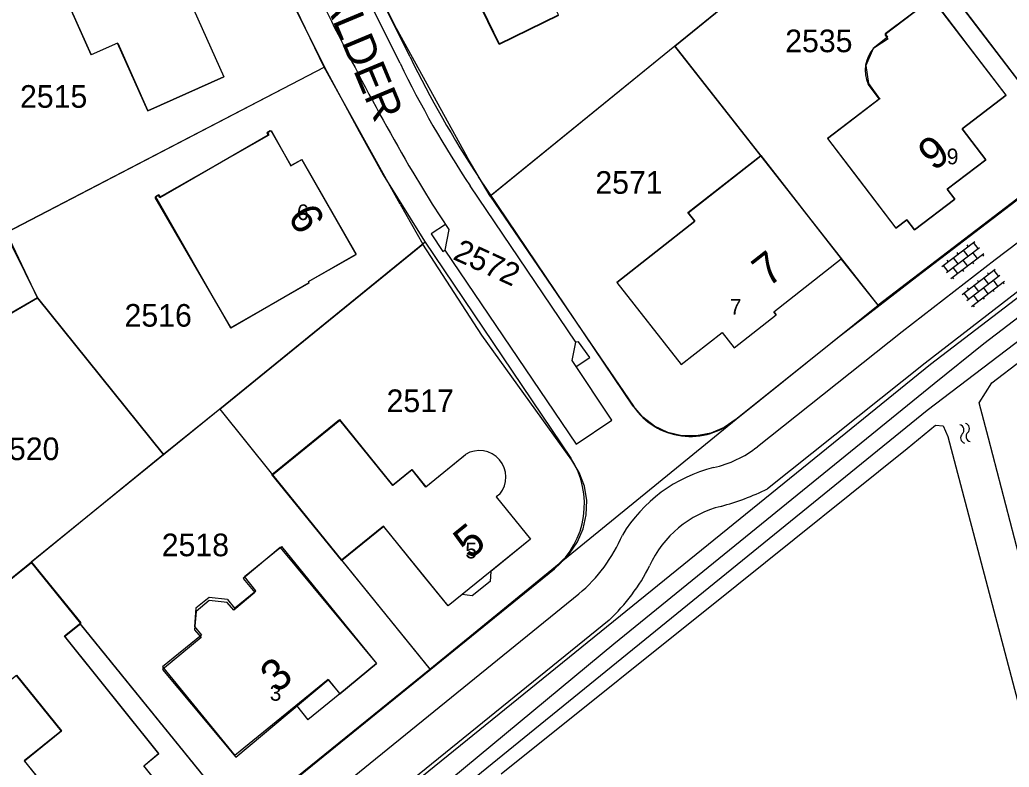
# Model space of a CAD drawing. Extents: x 148816 to 151297, y 399515 to 402500.
# Drawn here: x 150703.1 to 150781.9, y 401337.1 to 401396.6 of the extents above; entities that cross this region are included whole.
import ezdxf

# ---------------------------------------------------------------- set-up
doc = ezdxf.new("R2010")
doc.units = 0
for name, color, linetype in [('B01 Hoofdgebouw  [T] Norm', 7, 'Continuous'), ('B01 Hoofdgebouw secundair [T] Gem', 7, 'Continuous'), ('B01 hoofgebouw', 7, 'Continuous'), ('G01 perceelsgrens', 7, 'Continuous'), ('S02 Open verharding  Norm', 7, 'Continuous'), ('S05 Water  Norm', 7, 'Continuous'), ('T03 Hek raster  [T] Norm', 7, 'Continuous'), ('T04 Haag heg  [D] Gem', 7, 'Continuous'), ('T09 Insteek water  [T] Norm', 7, 'Continuous'), ('V00 Kant verharding algemeen  [T] Norm', 7, 'Continuous'), ('V00 Kant verharding algemeen secundair  [D] Norm', 7, 'Continuous'), ('Z01 perceelnummer', 7, 'Continuous'), ('Z02 huisnummer', 7, 'Continuous'), ('Z02 Huisnummer  [Tekst] Norm', 7, 'Continuous'), ('Z06 straatnaam', 7, 'Continuous')]:
    doc.layers.add(name, color=color, linetype=linetype)

msp = doc.modelspace()

# ---------------------------------------------------------------- linework, layer by layer
at = {"layer": 'B01 Hoofdgebouw  [T] Norm'}
for p, q in [((150706.12, 401399.808), (150708.811, 401393.78)), ((150741.271, 401394.595), (150739.473, 401398.274)), ((150775.726, 401398.257), (150771.983, 401395.403)), ((150781.627, 401390.561), (150775.726, 401398.257)), ((150716.951, 401397.403), (150719.356, 401392.015)), ((150745.992, 401396.894), (150741.271, 401394.595)), ((150772.205, 401395.075), (150771.983, 401395.403)), ((150710.902, 401394.713), (150708.811, 401393.78)), ((150710.922, 401394.712), (150713.327, 401389.324)), ((150771.099, 401394.326), (150772.216, 401395.082)), ((150713.327, 401389.324), (150719.356, 401392.015)), ((150771.522, 401390.282), (150770.639, 401391.436)), ((150767.394, 401387.122), (150771.584, 401390.329)), ((150781.627, 401390.561), (150778.118, 401387.89)), ((150723.061, 401387.718), (150722.792, 401387.563)), ((150722.792, 401387.563), (150722.897, 401387.381)), ((150723.121, 401387.743), (150724.709, 401384.95)), ((150778.118, 401387.89), (150779.996, 401385.423)), ((150722.897, 401387.381), (150714.261, 401382.399)), ((150767.394, 401387.122), (150772.836, 401379.972)), ((150724.709, 401384.95), (150725.584, 401385.451)), ((150729.903, 401377.897), (150725.584, 401385.451)), ((150756.307, 401381.21), (150762.085, 401385.736)), ((150762.085, 401385.736), (150768.501, 401377.545)), ((150779.996, 401385.423), (150776.925, 401383.085)), ((150776.925, 401383.085), (150777.525, 401382.297)), ((150714.156, 401382.581), (150713.888, 401382.426)), ((150713.888, 401382.426), (150719.915, 401372.015)), ((150714.261, 401382.399), (150714.156, 401382.581)), ((150777.525, 401382.297), (150774.311, 401379.85)), ((150756.307, 401381.21), (150756.839, 401380.528)), ((150756.839, 401380.528), (150750.647, 401375.669)), ((150773.711, 401380.638), (150772.836, 401379.972)), ((150774.311, 401379.85), (150773.711, 401380.638)), ((150726.108, 401375.727), (150729.903, 401377.897)), ((150763.12, 401373.33), (150768.501, 401377.545)), ((150726.163, 401375.632), (150726.108, 401375.727)), ((150750.647, 401375.669), (150755.748, 401369.126)), ((150726.163, 401375.632), (150719.915, 401372.015)), ((150763.12, 401373.33), (150763.318, 401373.077)), ((150759.976, 401370.459), (150763.318, 401373.077)), ((150755.748, 401369.126), (150759.021, 401371.676)), ((150759.021, 401371.676), (150759.976, 401370.459)), ((150721.004, 401352.267), (150723.953, 401354.663)), ((150723.953, 401354.663), (150731.519, 401345.349)), ((150697.667, 401348.223), (150704.061, 401353.392)), ((150707.99, 401348.532), (150704.061, 401353.392)), ((150721.925, 401351.134), (150721.004, 401352.267)), ((150718.187, 401350.604), (150717.14, 401349.745)), ((150719.657, 401350.437), (150718.187, 401350.604)), ((150720.218, 401349.746), (150721.925, 401351.134)), ((150717.14, 401349.745), (150717.026, 401348.279)), ((150719.657, 401350.437), (150720.218, 401349.746)), ((150706.692, 401347.482), (150707.99, 401348.532)), ((150717.026, 401348.279), (150717.587, 401347.588)), ((150706.692, 401347.482), (150714.177, 401338.149)), ((150717.587, 401347.588), (150714.498, 401345.078)), ((150714.498, 401345.078), (150720.236, 401338.015)), ((150731.519, 401345.349), (150728.594, 401342.942)), ((150706.457, 401339.956), (150702.873, 401344.4)), ((150727.676, 401344.059), (150720.236, 401338.015)), ((150727.676, 401344.059), (150728.572, 401342.955)), ((150706.457, 401339.956), (150703.514, 401337.575)), ((150714.177, 401338.149), (150712.988, 401337.186)), ((150703.514, 401337.575), (150705.687, 401334.87)), ((150712.988, 401337.186), (150715.676, 401333.868))]:
    msp.add_line(p, q, dxfattribs=at)
msp.add_lwpolyline([(150741.32, 401358.827), (150741.048, 401358.607), (150743.773, 401355.243), (150740.615, 401352.674), (150740.552, 401351.866), (150739.127, 401350.719), (150738.323, 401350.821), (150737.212, 401349.919), (150732.058, 401356.271), (150728.727, 401353.568), (150723.195, 401360.386), (150728.569, 401364.746), (150732.797, 401359.535), (150734.327, 401360.776), (150735.436, 401359.409), (150738.604, 401361.979)], dxfattribs=at)
for centre, radius, start, end in [((150773.044, 401392.535), 2.644, 137.35374, 204.55851), ((150739.704, 401360.181), 2.108, 320.04956, 121.45176)]:
    msp.add_arc(centre, radius, start, end, dxfattribs=at)
at = {"layer": 'B01 Hoofdgebouw secundair [T] Gem'}
for p in [(150728.594, 401342.942), (150725.136, 401341.995)]:
    msp.add_line(p, (150726.048, 401340.872), dxfattribs=at)
at = {"layer": 'B01 hoofgebouw'}
for points in [[(150739.493, 401398.328), (150741.279, 401394.662), (150745.994, 401396.959), (150745.658, 401397.65), (150750.13, 401399.829), (150746.335, 401407.618), (150747.501, 401408.185), (150745.802, 401411.672)], [(150706.12, 401399.808), (150715.85, 401404.148), (150716.569, 401403.879), (150719.042, 401398.336), (150716.951, 401397.403), (150719.356, 401392.015), (150713.327, 401389.324)], [(150708.818, 401393.775), (150706.12, 401399.808)], [(150778.585, 401394.528), (150775.743, 401398.297), (150771.986, 401395.44), (150772.18, 401395.185), (150771.03, 401394.285), (150770.447, 401392.937), (150770.67, 401391.487), (150771.532, 401390.275), (150767.394, 401387.127), (150769.808, 401383.95)], [(150713.323, 401389.317), (150710.911, 401394.711), (150708.818, 401393.775)], [(150769.808, 401383.95), (150772.836, 401379.972), (150773.711, 401380.638), (150774.311, 401379.85), (150777.525, 401382.297), (150776.925, 401383.085), (150779.996, 401385.423), (150778.118, 401387.89), (150781.627, 401390.561), (150778.585, 401394.528)], [(150713.933, 401382.507), (150714.194, 401382.656), (150714.298, 401382.473), (150722.964, 401387.415), (150722.855, 401387.606), (150723.116, 401387.755), (150724.707, 401384.964), (150725.576, 401385.46)], [(150725.576, 401385.46), (150729.894, 401377.908)], [(150750.647, 401375.669), (150756.833, 401380.529), (150756.28, 401381.236), (150762.089, 401385.778)], [(150762.089, 401385.778), (150768.501, 401377.545)], [(150713.933, 401382.507), (150719.884, 401372.065)], [(150719.884, 401372.065), (150726.154, 401375.645), (150726.099, 401375.741), (150729.894, 401377.908)], [(150750.647, 401375.669), (150755.748, 401369.126), (150759.021, 401371.676), (150759.976, 401370.459), (150763.318, 401373.077), (150763.12, 401373.33), (150768.501, 401377.545)], [(150723.24, 401360.36), (150728.598, 401364.711)], [(150738.443, 401361.811), (150735.451, 401359.386), (150734.349, 401360.746), (150732.818, 401359.505), (150728.598, 401364.711)], [(150738.425, 401361.834), (150738.604, 401361.979)], [(150735.208, 401352.388), (150732.093, 401356.24), (150728.762, 401353.542), (150723.24, 401360.36)], [(150741.32, 401358.827), (150741.048, 401358.607), (150743.773, 401355.243), (150737.212, 401349.919), (150735.208, 401352.388)], [(150723.861, 401354.573), (150720.913, 401352.11), (150721.841, 401351), (150720.156, 401349.593)], [(150723.861, 401354.573), (150731.517, 401345.343)], [(150704.051, 401353.416), (150697.661, 401348.231), (150701.577, 401343.378), (150702.863, 401344.415), (150706.447, 401339.975), (150703.487, 401337.585), (150705.669, 401334.882), (150702.319, 401332.178), (150705.4, 401328.36), (150704.613, 401327.725), (150707.191, 401324.531), (150710.385, 401327.109), (150709.75, 401327.896), (150713.56, 401330.971)], [(150704.051, 401353.416), (150707.982, 401348.582)], [(150720.156, 401349.593), (150719.643, 401350.207), (150718.195, 401350.346), (150717.167, 401349.487), (150717.04, 401348.032), (150717.553, 401347.418)], [(150715.678, 401333.863), (150712.995, 401337.211), (150714.192, 401338.17), (150706.683, 401347.542), (150707.982, 401348.582)], [(150717.553, 401347.418), (150714.498, 401344.866), (150720.319, 401337.899), (150727.669, 401344.04), (150728.59, 401342.937)], [(150728.59, 401342.937), (150731.517, 401345.343)]]:
    msp.add_lwpolyline(points, dxfattribs=at)
msp.add_arc((150739.704, 401360.181), 2.108, 320.04238, 121.45893, dxfattribs=at)
at = {"layer": 'G01 perceelsgrens'}
for points in [[(150893.54, 401443.686), (150863.304, 401427.53), (150842.233, 401416.363), (150775.342, 401365.485), (150708.639, 401311.3)], [(150771.61, 401406.139), (150787.074, 401385.815)], [(150727.346, 401392.783), (150722.127, 401403.637)], [(150733.041, 401395.959), (150729.302, 401403.57)], [(150755.265, 401394.467), (150763.418, 401401.113)], [(150733.041, 401395.959), (150738.725, 401385.626)], [(150755.265, 401394.467), (150740.556, 401382.531)], [(150771.429, 401373.865), (150755.265, 401394.467)], [(150702.067, 401379.646), (150727.346, 401392.783)], [(150733.385, 401381.89), (150727.346, 401392.783)], [(150740.556, 401382.531), (150738.725, 401385.626)], [(150787.074, 401385.815), (150771.429, 401373.865)], [(150740.556, 401382.531), (150751.958, 401365.819)], [(150733.385, 401381.89), (150735.191, 401378.718)], [(150704.53, 401374.435), (150702.067, 401379.646)], [(150719.036, 401365.588), (150735.191, 401378.718)], [(150739.899, 401371.47), (150735.191, 401378.718)], [(150704.53, 401374.435), (150680.349, 401360.463)], [(150714.576, 401361.968), (150704.53, 401374.435)], [(150760.125, 401364.786), (150771.429, 401373.865)], [(150747.052, 401361.523), (150739.899, 401371.47)], [(150719.036, 401365.588), (150714.576, 401361.968)], [(150719.036, 401365.588), (150723.24, 401360.36), (150728.762, 401353.542), (150735.746, 401344.9)], [(150753.634, 401364.232), (150752.711, 401364.936), (150751.958, 401365.819)], [(150746.058, 401353.294), (150760.125, 401364.786)], [(150760.125, 401364.786), (150759.176, 401364.119), (150758.109, 401363.667)], [(150755.813, 401363.471), (150754.683, 401363.736), (150753.634, 401364.232)], [(150758.109, 401363.667), (150756.971, 401363.447), (150755.813, 401363.471)], [(150714.576, 401361.968), (150704.051, 401353.416)], [(150748.056, 401359.46), (150747.653, 401360.54), (150747.052, 401361.523)], [(150748.209, 401357.171), (150748.243, 401358.322), (150748.056, 401359.46)], [(150747.506, 401355.025), (150747.959, 401356.064), (150748.209, 401357.171)], [(150746.058, 401353.294), (150746.864, 401354.09), (150747.506, 401355.025)], [(150704.051, 401353.416), (150690.649, 401342.542)], [(150704.051, 401353.416), (150707.982, 401348.582), (150707.904, 401348.52), (150720.715, 401332.718)], [(150735.746, 401344.9), (150746.058, 401353.294)], [(150720.715, 401332.718), (150735.746, 401344.9)]]:
    msp.add_lwpolyline(points, dxfattribs=at)
at = {"layer": 'S02 Open verharding  Norm'}
for p, q in [((150776.495, 401376.926), (150779.121, 401378.924)), ((150779.002, 401378.833), (150779.365, 401378.356)), ((150776.858, 401376.448), (150779.484, 401378.447)), ((150777.808, 401377.925), (150777.717, 401378.044)), ((150778.206, 401378.228), (150778.569, 401377.75)), ((150778.604, 401378.53), (150778.513, 401378.65)), ((150779.331, 401377.575), (150778.967, 401378.053)), ((150777.012, 401377.319), (150776.921, 401377.439)), ((150777.222, 401375.971), (150779.848, 401377.969)), ((150777.41, 401377.622), (150777.773, 401377.145)), ((150778.171, 401377.447), (150778.535, 401376.97)), ((150778.933, 401377.273), (150779.023, 401377.153)), ((150779.728, 401377.878), (150779.819, 401377.759)), ((150776.614, 401377.017), (150776.978, 401376.539)), ((150777.376, 401376.842), (150777.739, 401376.364)), ((150778.126, 401374.713), (150780.752, 401376.711)), ((150778.137, 401376.667), (150778.228, 401376.548)), ((150780.632, 401376.62), (150780.996, 401376.143)), ((150777.341, 401376.062), (150777.432, 401375.942)), ((150778.489, 401374.235), (150781.115, 401376.234)), ((150778.852, 401373.758), (150781.478, 401375.756)), ((150779.439, 401375.712), (150779.348, 401375.831)), ((150779.837, 401376.015), (150780.2, 401375.537)), ((150780.234, 401376.317), (150780.144, 401376.437)), ((150780.961, 401375.362), (150780.598, 401375.84)), ((150781.359, 401375.665), (150781.45, 401375.546)), ((150778.643, 401375.106), (150778.552, 401375.226)), ((150779.041, 401375.409), (150779.404, 401374.932)), ((150779.802, 401375.234), (150780.165, 401374.757)), ((150780.563, 401375.06), (150780.654, 401374.94)), ((150778.245, 401374.804), (150778.608, 401374.326)), ((150779.006, 401374.629), (150779.37, 401374.151)), ((150779.767, 401374.454), (150779.858, 401374.335)), ((150778.972, 401373.849), (150779.062, 401373.729))]:
    msp.add_line(p, q, dxfattribs=at)
at = {"layer": 'S05 Water  Norm'}
for centre, start, end in [((150777.837, 401363.927), 312.50877, 76.36379), ((150778.273, 401364.039), 312.50877, 76.36379), ((150778.412, 401363.3), 132.50877, 256.36379), ((150778.847, 401363.413), 132.50877, 256.36379)]:
    msp.add_arc(centre, 0.425, start, end, dxfattribs=at)
at = {"layer": 'T03 Hek raster  [T] Norm'}
msp.add_line((150763.963, 401359.7), (150750.361, 401348.691), dxfattribs=at)
for points in [[(150811.442, 401396.544), (150775.588, 401369.148), (150763.963, 401359.7)], [(150750.361, 401348.691), (150699.541, 401307.514)]]:
    msp.add_lwpolyline(points, dxfattribs=at)
at = {"layer": 'T04 Haag heg  [D] Gem'}
for p, q in [((150763.418, 401401.113), (150755.265, 401394.467)), ((150787.074, 401385.815), (150776.438, 401399.793)), ((150755.265, 401394.467), (150740.625, 401382.587)), ((150755.265, 401394.467), (150762.085, 401385.736)), ((150727.373, 401392.797), (150701.975, 401379.598)), ((150735.384, 401378.875), (150719.036, 401365.588)), ((150771.429, 401373.865), (150768.501, 401377.545)), ((150680.313, 401360.442), (150704.53, 401374.435)), ((150719.036, 401365.588), (150704.045, 401353.411)), ((150719.036, 401365.588), (150723.24, 401360.36)), ((150728.735, 401353.575), (150735.783, 401344.854)), ((150707.932, 401348.485), (150720.757, 401332.666))]:
    msp.add_line(p, q, dxfattribs=at)
msp.add_lwpolyline([(150687.255, 401419.624), (150688.933, 401406.631), (150696.449, 401390.767), (150704.53, 401374.435), (150714.577, 401361.966)], dxfattribs=at)
at = {"layer": 'T09 Insteek water  [T] Norm'}
for p, q in [((150837.893, 401414.99), (150779.835, 401370.783)), ((150779.835, 401370.783), (150775.901, 401367.607)), ((150780.471, 401367.664), (150782.831, 401369.493)), ((150775.901, 401367.607), (150750.4, 401346.878)), ((150779.482, 401366.09), (150780.471, 401367.664)), ((150780.22, 401363.275), (150779.482, 401366.09)), ((150779.482, 401366.09), (150779.482, 401366.09)), ((150773.747, 401362.456), (150776.005, 401364.31)), ((150776.005, 401364.31), (150776.614, 401364.26)), ((150776.614, 401364.26), (150776.97, 401363.398)), ((150776.97, 401363.398), (150797.426, 401285.855)), ((150806.388, 401261.928), (150780.22, 401363.275)), ((150760.197, 401351.583), (150773.747, 401362.456)), ((150741.445, 401336.569), (150760.197, 401351.583)), ((150750.4, 401346.878), (150718.708, 401320.637))]:
    msp.add_line(p, q, dxfattribs=at)
at = {"layer": 'V00 Kant verharding algemeen  [T] Norm'}
for points in [[(150734.183, 401393.606), (150730.146, 401401.727), (150726.416, 401409.855), (150723.211, 401417.798), (150720.492, 401425.052), (150718.641, 401431.894), (150718.568, 401431.89), (150716.497, 401439.606), (150715.307, 401444.592), (150713.676, 401451.791)], [(150707.314, 401450.291), (150708.922, 401443.137), (150710.111, 401438.4), (150713.179, 401427.65), (150715.279, 401421.212), (150718.512, 401412.523), (150722.783, 401402.427), (150724.142, 401399.32), (150727.37, 401392.803), (150730.125, 401387.678), (150732.049, 401384.222), (150735.337, 401378.944), (150746.98, 401361.694)], [(150733.385, 401393.104), (150729.325, 401401.28), (150725.733, 401409.547), (150722.525, 401417.454)], [(150760.111, 401364.778), (150768.437, 401371.437), (150774.505, 401376.146), (150782.376, 401382.171), (150789.641, 401387.688), (150797.374, 401393.593)], [(150799.09, 401391.374), (150780.738, 401377.451), (150773.332, 401371.736), (150761.822, 401362.591)], [(150801.879, 401389.635), (150782.421, 401374.83), (150775.172, 401369.23), (150762.625, 401359.239)], [(150734.394, 401384.441), (150735.947, 401381.883), (150737.282, 401379.88), (150736.964, 401378.229), (150747.389, 401362.799)], [(150751.948, 401365.82), (150739.63, 401384.06)], [(150750.229, 401364.715), (150747.072, 401369.453), (150747.363, 401370.908), (150738.958, 401383.354)], [(150737.011, 401380.287), (150735.868, 401379.524), (150736.789, 401378.127), (150736.961, 401378.234)], [(150747.398, 401368.963), (150748.483, 401369.687), (150747.593, 401370.933), (150747.362, 401370.901)], [(150708.007, 401322.323), (150745.681, 401352.883)], [(150708.924, 401319.49), (150747.61, 401350.878)], [(150750.017, 401348.796), (150709.283, 401315.758)]]:
    msp.add_lwpolyline(points, dxfattribs=at)
for centre, radius, start, end in [((150908.301, 401485.864), 201.321, 204.84393, 210.25076), ((150809.605, 401430.203), 84.77, 205.95376, 213.54992), ((150810.88, 401431.043), 85.346, 206.01753, 213.40111), ((150756.489, 401368.901), 5.488, 214.15583, 311.29533), ((150756.429, 401369.44), 8.717, 282.6071, 308.21504), ((150741.288, 401358.032), 6.768, 310.47112, 32.75554), ((150753.673, 401377.447), 20.29, 285.00401, 296.18), ((150760.953, 401349.645), 8.45, 103.87659, 155.75043), ((150739.575, 401360.448), 12.496, 310.01574, 336.99149), ((150739.629, 401359.934), 15.23, 313.0056, 333.40754)]:
    msp.add_arc(centre, radius, start, end, dxfattribs=at)
at = {"layer": 'V00 Kant verharding algemeen secundair  [D] Norm'}
msp.add_lwpolyline([(150747.389, 401362.799), (150750.229, 401364.715)], dxfattribs=at)
msp.add_arc((150761.231, 401349.43), 11.863, 104.14364, 148.8623, dxfattribs=at)

# ---------------------------------------------------------------- texts
at = {"layer": 'Z01 perceelnummer'}
for s, p in [('2535', (150764.035, 401393.984)), ('2515', (150703.145, 401389.565)), ('2571', (150748.926, 401382.72)), ('2516', (150711.465, 401372.146)), ('2517', (150732.314, 401365.349)), ('2520', (150700.927, 401361.525)), ('2518', (150714.424, 401353.878))]:
    msp.add_text(s, height=1.8, dxfattribs=at).set_placement(p)
msp.add_text('2572', height=1.8, rotation=335.36554, dxfattribs=at).set_placement((150737.511, 401377.546))
at = {"layer": 'Z02 huisnummer'}
for s, rotation, p in [('9', 37.28226, (150775.848, 401384.464)), ('6', 299.74488, (150724.405, 401380.957)), ('7', 38.09609, (150762.676, 401375.222)), ('5', 39.03551, (150738.933, 401353.569)), ('3', 39.8863, (150723.6, 401342.921))]:
    msp.add_text(s, height=2.5, rotation=rotation, dxfattribs=at).set_placement(p)
at = {"layer": 'Z02 Huisnummer  [Tekst] Norm'}
for s, p in [('9', (150776.891, 401385.064)), ('6', (150725.189, 401380.627)), ('7', (150759.627, 401373.091)), ('5', (150738.58, 401353.707)), ('3', (150723.018, 401342.381))]:
    msp.add_text(s, height=1.25, dxfattribs=at).set_placement(p)
at = {"layer": 'Z06 straatnaam'}
msp.add_text('LEEUWENDAALDER', height=2.5, rotation=292.6419, dxfattribs=at).set_placement((150718.985, 401418.111))

doc.saveas('drawing.dxf')
